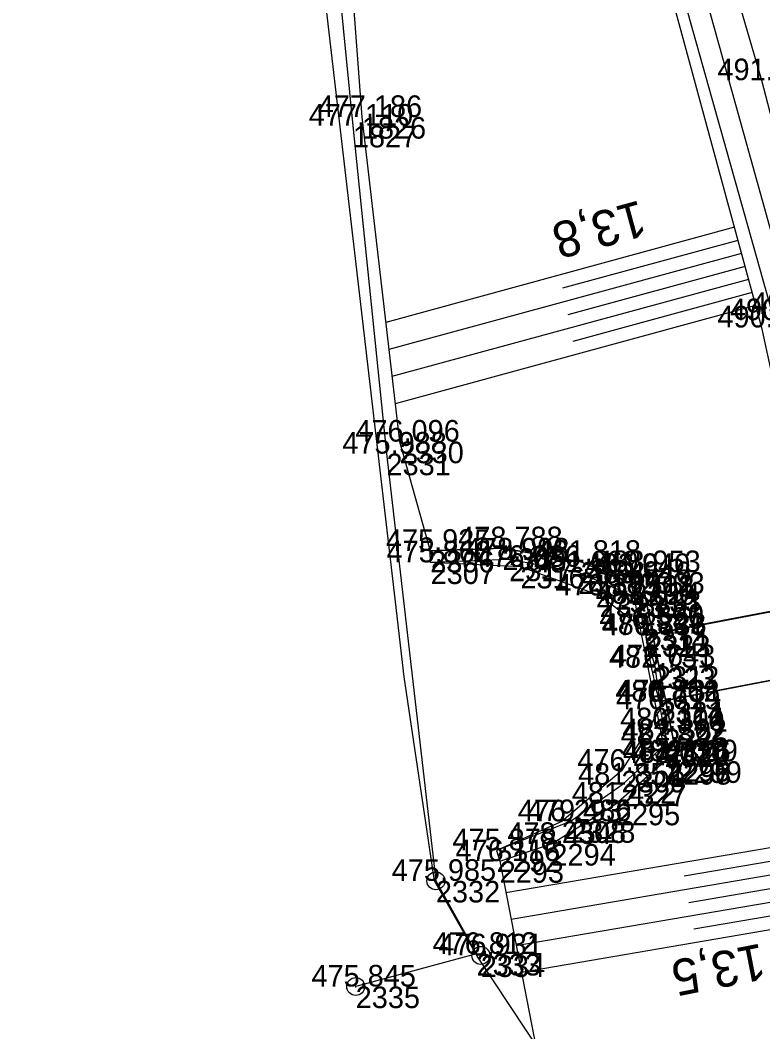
# Model space of a CAD drawing. Extents: x -1234191 to 23050, y -1290331 to -741191.
# Drawn here: x -864698.7 to -864657.4, y -1102512.1 to -1102455.9 of the extents above; entities that cross this region are included whole.
import ezdxf

# ---------------------------------------------------------------- set-up
doc = ezdxf.new("R2010")
doc.units = 0
for name, color, linetype in [('Vrstva 1', 7, 'Continuous'), ('Vrstva 16', 7, 'Continuous'), ('Vrstva 17', 7, 'Continuous'), ('Vrstva 18', 7, 'Continuous'), ('Vrstva 4', 7, 'Continuous'), ('Vrstva 48', 7, 'Continuous'), ('Vrstva 49', 7, 'Continuous'), ('Vrstva 53', 7, 'Continuous'), ('Vrstva 60', 7, 'Continuous'), ('Vrstva 61', 7, 'Continuous')]:
    doc.layers.add(name, color=color, linetype=linetype)

msp = doc.modelspace()

# ---------------------------------------------------------------- linework, layer by layer
at = {"layer": 'Vrstva 1'}
msp.add_lwpolyline([(-864679.193, -1102400.655), (-864673.457, -1102413.519), (-864668.347, -1102426.135), (-864664.774, -1102435.919), (-864660.4, -1102449.292), (-864657.508, -1102459.219), (-864654.216, -1102471.856), (-864651.673, -1102483.426), (-864650.299, -1102490.531), (-864649.234, -1102496.745), (-864647.578, -1102508.208), (-864645.556, -1102527.952), (-864644.271, -1102547.889)], dxfattribs=at)
at = {"layer": 'Vrstva 16'}
msp.add_lwpolyline([(-864663.163, -1102493.713), (-864663.43, -1102491.759), (-864663.915, -1102490.046), (-864637.8, -1102485.042), (-864637.417, -1102486.771), (-864637.026, -1102488.743), (-864663.163, -1102493.713)], dxfattribs=at)
at = {"layer": 'Vrstva 17'}
msp.add_lwpolyline([(-864691.959, -1102423.832), (-864685.673, -1102427.032), (-864683.581, -1102428.959), (-864681.844, -1102445.284), (-864680.214, -1102461.746), (-864678.345, -1102479.952), (-864675.602, -1102503.675), (-864673.34, -1102507.731), (-864680.057, -1102509.541)], dxfattribs=at)
at = {"layer": 'Vrstva 18'}
for p, q in [((-864663.94, -1102490.012), (-864637.781, -1102485.012)), ((-864663.915, -1102490.046), (-864637.8, -1102485.042)), ((-864664.824, -1102486.692), (-864664.24, -1102486.534)), ((-864663.192, -1102493.727), (-864637.008, -1102488.744)), ((-864663.163, -1102493.713), (-864637.026, -1102488.743)), ((-864662.762, -1102497.129), (-864662.177, -1102497.036))]:
    msp.add_line(p, q, dxfattribs=at)
for points in [[(-864664.824, -1102486.693), (-864664.824, -1102486.692), (-864664.754, -1102487.151), (-864664.587, -1102487.884), (-864664.28, -1102488.293), (-864664.216, -1102488.758), (-864664.064, -1102489.684), (-864666.506, -1102487.828), (-864670.908, -1102486.24), (-864675.893, -1102485.993), (-864675.921, -1102485.351), (-864671.907, -1102485.21), (-864667.558, -1102485.964), (-864664.754, -1102487.151)], [(-864664.587, -1102487.884), (-864667.692, -1102486.547), (-864671.534, -1102485.835), (-864675.893, -1102485.993)], [(-864664.24, -1102486.534), (-864662.177, -1102497.036), (-864662.762, -1102497.13), (-864664.824, -1102486.693), (-864664.24, -1102486.534)], [(-864664.064, -1102489.684), (-864663.915, -1102490.046), (-864663.94, -1102490.012)], [(-864663.144, -1102494.144), (-864665.292, -1102497.562), (-864668.605, -1102500.371), (-864672.227, -1102501.984)], [(-864663.192, -1102493.727), (-864663.163, -1102493.713), (-864663.144, -1102494.144), (-864662.914, -1102495.26), (-864662.793, -1102495.871), (-864662.893, -1102496.148), (-864662.818, -1102496.959), (-864662.762, -1102497.129), (-864662.762, -1102497.13)], [(-864662.893, -1102496.148), (-864665.25, -1102498.337), (-864668.093, -1102500.358), (-864672.227, -1102501.984), (-864672.058, -1102502.579), (-864669.183, -1102501.625), (-864665.603, -1102499.389), (-864662.818, -1102496.959)]]:
    msp.add_lwpolyline(points, dxfattribs=at)
msp.add_ellipse((-864663.566, -1102491.87), major_axis=(0.373, -1.858), ratio=0.030431, start_param=3.144503, end_param=6.301923, dxfattribs=at)
at = {"layer": 'Vrstva 4'}
for points in [[(-864685.934, -1102390.611), (-864674.848, -1102414.107), (-864666.176, -1102436.481), (-864661.941, -1102449.846), (-864655.721, -1102472.192), (-864653.269, -1102483.759), (-864649.089, -1102508.365), (-864647.449, -1102525.469), (-864645.729, -1102547.899), (-864645.062, -1102568.003), (-864644.574, -1102587.9), (-864643.788, -1102616.811), (-864643.33, -1102633.559), (-864643.057, -1102666.051), (-864643.348, -1102682.268), (-864644.136, -1102698.87), (-864645.53, -1102714.988), (-864648.306, -1102734.425), (-864652.155, -1102754.07), (-864657.013, -1102773.304), (-864664.626, -1102797.104), (-864671.163, -1102814.186), (-864679.312, -1102832.315)], [(-864686.16, -1102391.742), (-864675.749, -1102414.314), (-864667.191, -1102436.649), (-864663.097, -1102450.156), (-864656.818, -1102472.543), (-864654.162, -1102484.132), (-864650.048, -1102508.518), (-864648.213, -1102525.707), (-864646.568, -1102547.737), (-864645.816, -1102567.984), (-864645.566, -1102587.964), (-864644.916, -1102616.789), (-864644.143, -1102633.676), (-864644.088, -1102665.983), (-864644.466, -1102682.461), (-864645.558, -1102698.659), (-864646.79, -1102714.837), (-864649.436, -1102734.27), (-864653.078, -1102753.772), (-864658.002, -1102773.072), (-864665.458, -1102796.971), (-864672.144, -1102813.751), (-864680.302, -1102831.927)]]:
    msp.add_lwpolyline(points, dxfattribs=at)
at = {"layer": 'Vrstva 48'}
for p, q in [((-864659.021, -1102467.388), (-864678.392, -1102472.665)), ((-864658.824, -1102468.112), (-864668.564, -1102470.765)), ((-864658.627, -1102468.835), (-864678.217, -1102474.172)), ((-864658.43, -1102469.559), (-864668.28, -1102472.242)), ((-864658.233, -1102470.283), (-864678.042, -1102475.679)), ((-864658.036, -1102471.006), (-864667.995, -1102473.719)), ((-864657.839, -1102471.73), (-864677.868, -1102477.186)), ((-864652.186, -1102501.003), (-864671.712, -1102504.346)), ((-864652.059, -1102501.742), (-864661.813, -1102503.412)), ((-864651.932, -1102502.481), (-864671.424, -1102505.818)), ((-864651.806, -1102503.221), (-864661.543, -1102504.888)), ((-864651.679, -1102503.96), (-864671.136, -1102507.291)), ((-864651.553, -1102504.699), (-864661.272, -1102506.363)), ((-864651.426, -1102505.438), (-864670.847, -1102508.763))]:
    msp.add_line(p, q, dxfattribs=at)
at = {"layer": 'Vrstva 49'}
for points in [[(-864698.694, -1102381.191), (-864696.424, -1102379.938), (-864691.979, -1102385.475), (-864686.584, -1102392.307), (-864676.44, -1102414.58), (-864667.834, -1102437.226), (-864663.667, -1102450.333), (-864657.507, -1102472.947), (-864655.013, -1102484.487), (-864650.856, -1102508.769), (-864649.001, -1102525.795), (-864647.559, -1102548.151), (-864647.098, -1102568.001), (-864646.629, -1102588.017), (-864646.304, -1102601.062)], [(-864680.565, -1102426.528), (-864681.951, -1102428.987), (-864680.93, -1102444.926), (-864679.715, -1102461.263), (-864677.624, -1102479.286), (-864675.921, -1102485.351)], [(-864672.058, -1102502.579), (-864669.183, -1102501.625), (-864665.603, -1102499.389), (-864662.818, -1102496.959), (-864662.762, -1102497.129), (-864662.177, -1102497.036), (-864664.24, -1102486.534), (-864664.824, -1102486.692), (-864664.754, -1102487.151), (-864667.558, -1102485.964), (-864671.907, -1102485.21), (-864675.921, -1102485.351)], [(-864672.058, -1102502.579), (-864669.893, -1102513.637), (-864657.843, -1102527.969)]]:
    msp.add_lwpolyline(points, dxfattribs=at)
at = {"layer": 'Vrstva 53'}
for p, q in [((-864675.595, -1102503.724), (-864675.609, -1102503.626)), ((-864673.1, -1102507.862), (-864673.114, -1102507.764)), ((-864680.05, -1102509.59), (-864680.064, -1102509.492))]:
    msp.add_line(p, q, dxfattribs=at)
msp.add_lwpolyline([(-864676.39, -1102798.67), (-864665.19, -1102755.33), (-864652.87, -1102728.17), (-864668.04, -1102723.15), (-864663.88, -1102647.17), (-864676.76, -1102616.59), (-864673.86, -1102587.03), (-864678.04, -1102555.79), (-864666.52, -1102541.05), (-864658.56, -1102530.11), (-864673.3, -1102507.86), (-864675.68, -1102503.67), (-864677.37, -1102492.34), (-864677.91, -1102487.71), (-864684.94, -1102427.32), (-864684.87, -1102421.59), (-864685.79, -1102417.71), (-864687.98, -1102403.35)], dxfattribs=at)
for centre in [(-864675.602, -1102503.675), (-864673.107, -1102507.813), (-864680.057, -1102509.541)]:
    msp.add_circle(centre, 0.499, dxfattribs=at)
at = {"layer": 'Vrstva 60'}
for p, q in [((-864657.508, -1102459.219), (-864657.508, -1102459.219)), ((-864679.715, -1102461.263), (-864679.715, -1102461.263)), ((-864680.214, -1102461.746), (-864680.214, -1102461.746)), ((-864657.507, -1102472.947), (-864657.507, -1102472.947)), ((-864677.624, -1102479.286), (-864677.624, -1102479.286)), ((-864678.345, -1102479.952), (-864678.345, -1102479.952)), ((-864675.921, -1102485.351), (-864675.921, -1102485.351)), ((-864671.907, -1102485.21), (-864671.907, -1102485.21)), ((-864675.893, -1102485.993), (-864675.893, -1102485.993)), ((-864671.534, -1102485.835), (-864671.534, -1102485.835)), ((-864670.908, -1102486.24), (-864670.908, -1102486.24)), ((-864667.558, -1102485.964), (-864667.558, -1102485.964)), ((-864667.692, -1102486.547), (-864667.692, -1102486.547)), ((-864664.824, -1102486.692), (-864664.824, -1102486.692)), ((-864664.824, -1102486.693), (-864664.824, -1102486.693)), ((-864664.24, -1102486.534), (-864664.24, -1102486.534)), ((-864664.754, -1102487.151), (-864664.754, -1102487.151)), ((-864666.506, -1102487.828), (-864666.506, -1102487.828)), ((-864664.587, -1102487.884), (-864664.587, -1102487.884)), ((-864664.28, -1102488.293), (-864664.28, -1102488.293)), ((-864664.216, -1102488.758), (-864664.216, -1102488.758)), ((-864664.064, -1102489.684), (-864664.064, -1102489.684)), ((-864663.94, -1102490.012), (-864663.94, -1102490.012)), ((-864663.915, -1102490.046), (-864663.915, -1102490.046)), ((-864663.632, -1102491.836), (-864663.632, -1102491.836)), ((-864663.43, -1102491.759), (-864663.43, -1102491.759)), ((-864663.192, -1102493.727), (-864663.192, -1102493.727)), ((-864663.163, -1102493.713), (-864663.163, -1102493.713)), ((-864663.144, -1102494.144), (-864663.144, -1102494.144)), ((-864662.914, -1102495.26), (-864662.914, -1102495.26)), ((-864662.893, -1102496.148), (-864662.893, -1102496.148)), ((-864662.793, -1102495.871), (-864662.793, -1102495.871)), ((-864662.818, -1102496.959), (-864662.818, -1102496.959)), ((-864662.762, -1102497.129), (-864662.762, -1102497.129)), ((-864662.762, -1102497.13), (-864662.762, -1102497.13)), ((-864662.177, -1102497.036), (-864662.177, -1102497.036)), ((-864665.292, -1102497.562), (-864665.292, -1102497.562)), ((-864665.25, -1102498.337), (-864665.25, -1102498.337)), ((-864665.603, -1102499.389), (-864665.603, -1102499.389)), ((-864668.093, -1102500.358), (-864668.093, -1102500.358)), ((-864668.605, -1102500.371), (-864668.605, -1102500.371)), ((-864672.227, -1102501.984), (-864672.227, -1102501.984)), ((-864669.183, -1102501.625), (-864669.183, -1102501.625)), ((-864672.058, -1102502.579), (-864672.058, -1102502.579)), ((-864675.602, -1102503.675), (-864675.602, -1102503.675)), ((-864673.34, -1102507.731), (-864673.34, -1102507.731)), ((-864673.107, -1102507.813), (-864673.107, -1102507.813)), ((-864680.057, -1102509.541), (-864680.057, -1102509.541))]:
    msp.add_line(p, q, dxfattribs=at)

# ---------------------------------------------------------------- texts
at = {"layer": 'Vrstva 48'}
for s, rotation, p in [('13,8', 195.2375, (-864664.268, -1102465.869)), ('13,5', 191.0776, (-864657.53, -1102507.139))]:
    msp.add_text(s, height=2, rotation=rotation, dxfattribs=at).set_placement(p)
at = {"layer": 'Vrstva 60'}
for s, p in [('1826', (-864679.715, -1102462.463)), ('1827', (-864680.214, -1102462.946)), ('2330', (-864677.624, -1102480.486)), ('2331', (-864678.345, -1102481.152)), ('2305', (-864671.907, -1102486.41)), ('2306', (-864675.921, -1102486.551)), ('2307', (-864675.893, -1102487.193)), ('2317', (-864671.534, -1102487.035)), ('2316', (-864670.908, -1102487.44)), ('2304', (-864667.558, -1102487.164)), ('2318', (-864667.692, -1102487.747)), ('2302', (-864664.824, -1102487.892)), ('2301', (-864664.824, -1102487.893)), ('2303', (-864664.24, -1102487.734)), ('2300', (-864664.754, -1102488.351)), ('2315', (-864666.506, -1102489.028)), ('2319', (-864664.587, -1102489.084)), ('2320', (-864664.28, -1102489.493)), ('2321', (-864664.216, -1102489.958)), ('2314', (-864664.064, -1102490.884)), ('2322', (-864663.94, -1102491.212)), ('2313', (-864663.915, -1102491.246)), ('2323', (-864663.632, -1102493.036)), ('2312', (-864663.43, -1102492.959)), ('2324', (-864663.192, -1102494.927)), ('2311', (-864663.163, -1102494.913)), ('2310', (-864663.144, -1102495.344)), ('2325', (-864662.914, -1102496.46)), ('2326', (-864662.793, -1102497.071)), ('2329', (-864662.893, -1102497.348)), ('2296', (-864662.818, -1102498.159)), ('2309', (-864665.292, -1102498.762)), ('2298', (-864662.762, -1102498.329)), ('2297', (-864662.762, -1102498.33)), ('2299', (-864662.177, -1102498.236)), ('2327', (-864665.25, -1102499.537)), ('2295', (-864665.603, -1102500.589)), ('2308', (-864668.605, -1102501.571)), ('2328', (-864668.093, -1102501.558)), ('2292', (-864672.227, -1102503.184)), ('2294', (-864669.183, -1102502.825)), ('2293', (-864672.058, -1102503.779)), ('2332', (-864675.602, -1102504.875)), ('2333', (-864673.34, -1102508.931)), ('2334', (-864673.107, -1102509.013)), ('2335', (-864680.057, -1102510.741))]:
    msp.add_text(s, height=1.2, dxfattribs=at).set_placement(p)
at = {"layer": 'Vrstva 61'}
for s, p in [('491.203', (-864659.96, -1102459.219)), ('477.186', (-864682.167, -1102461.263)), ('477.110', (-864682.665, -1102461.746)), ('491.101', (-864658.078, -1102472.192)), ('490.604', (-864659.269, -1102472.543)), ('490.496', (-864659.959, -1102472.947)), ('476.096', (-864680.076, -1102479.286)), ('475.988', (-864680.799, -1102479.952)), ('478.788', (-864674.361, -1102485.21)), ('475.925', (-864678.377, -1102485.351)), ('478.998', (-864673.988, -1102485.835)), ('475.860', (-864678.344, -1102485.993)), ('476.086', (-864673.36, -1102486.24)), ('481.818', (-864670.012, -1102485.964)), ('481.669', (-864670.146, -1102486.547)), ('483.640', (-864667.275, -1102486.692)), ('483.940', (-864667.275, -1102486.693)), ('483.953', (-864666.692, -1102486.534)), ('483.646', (-864667.206, -1102487.151)), ('476.375', (-864668.962, -1102487.828)), ('483.718', (-864667.041, -1102487.884)), ('482.024', (-864666.731, -1102488.293)), ('479.933', (-864666.668, -1102488.758)), ('476.595', (-864666.52, -1102489.684)), ('480.843', (-864666.392, -1102490.012)), ('476.736', (-864666.367, -1102490.046)), ('482.731', (-864665.989, -1102491.836)), ('476.643', (-864665.882, -1102491.759)), ('476.731', (-864665.52, -1102493.713)), ('480.802', (-864665.64, -1102493.727)), ('476.619', (-864665.598, -1102494.144)), ('480.104', (-864665.365, -1102495.26)), ('482.302', (-864665.241, -1102495.871)), ('483.822', (-864665.341, -1102496.148)), ('483.739', (-864665.272, -1102496.959)), ('484.029', (-864664.631, -1102497.036)), ('476.477', (-864667.744, -1102497.562)), ('483.720', (-864665.213, -1102497.129)), ('484.020', (-864665.213, -1102497.13)), ('481.854', (-864667.701, -1102498.337)), ('481.422', (-864668.051, -1102499.389)), ('476.293', (-864671.057, -1102500.371)), ('479.486', (-864670.545, -1102500.358)), ('475.878', (-864674.681, -1102501.984)), ('478.454', (-864671.634, -1102501.625)), ('476.116', (-864674.51, -1102502.579)), ('475.985', (-864678.058, -1102503.675)), ('476.812', (-864675.788, -1102507.731)), ('476.931', (-864675.464, -1102507.813)), ('475.845', (-864682.513, -1102509.541))]:
    msp.add_text(s, height=1.2, dxfattribs=at).set_placement(p)

doc.saveas('drawing.dxf')
